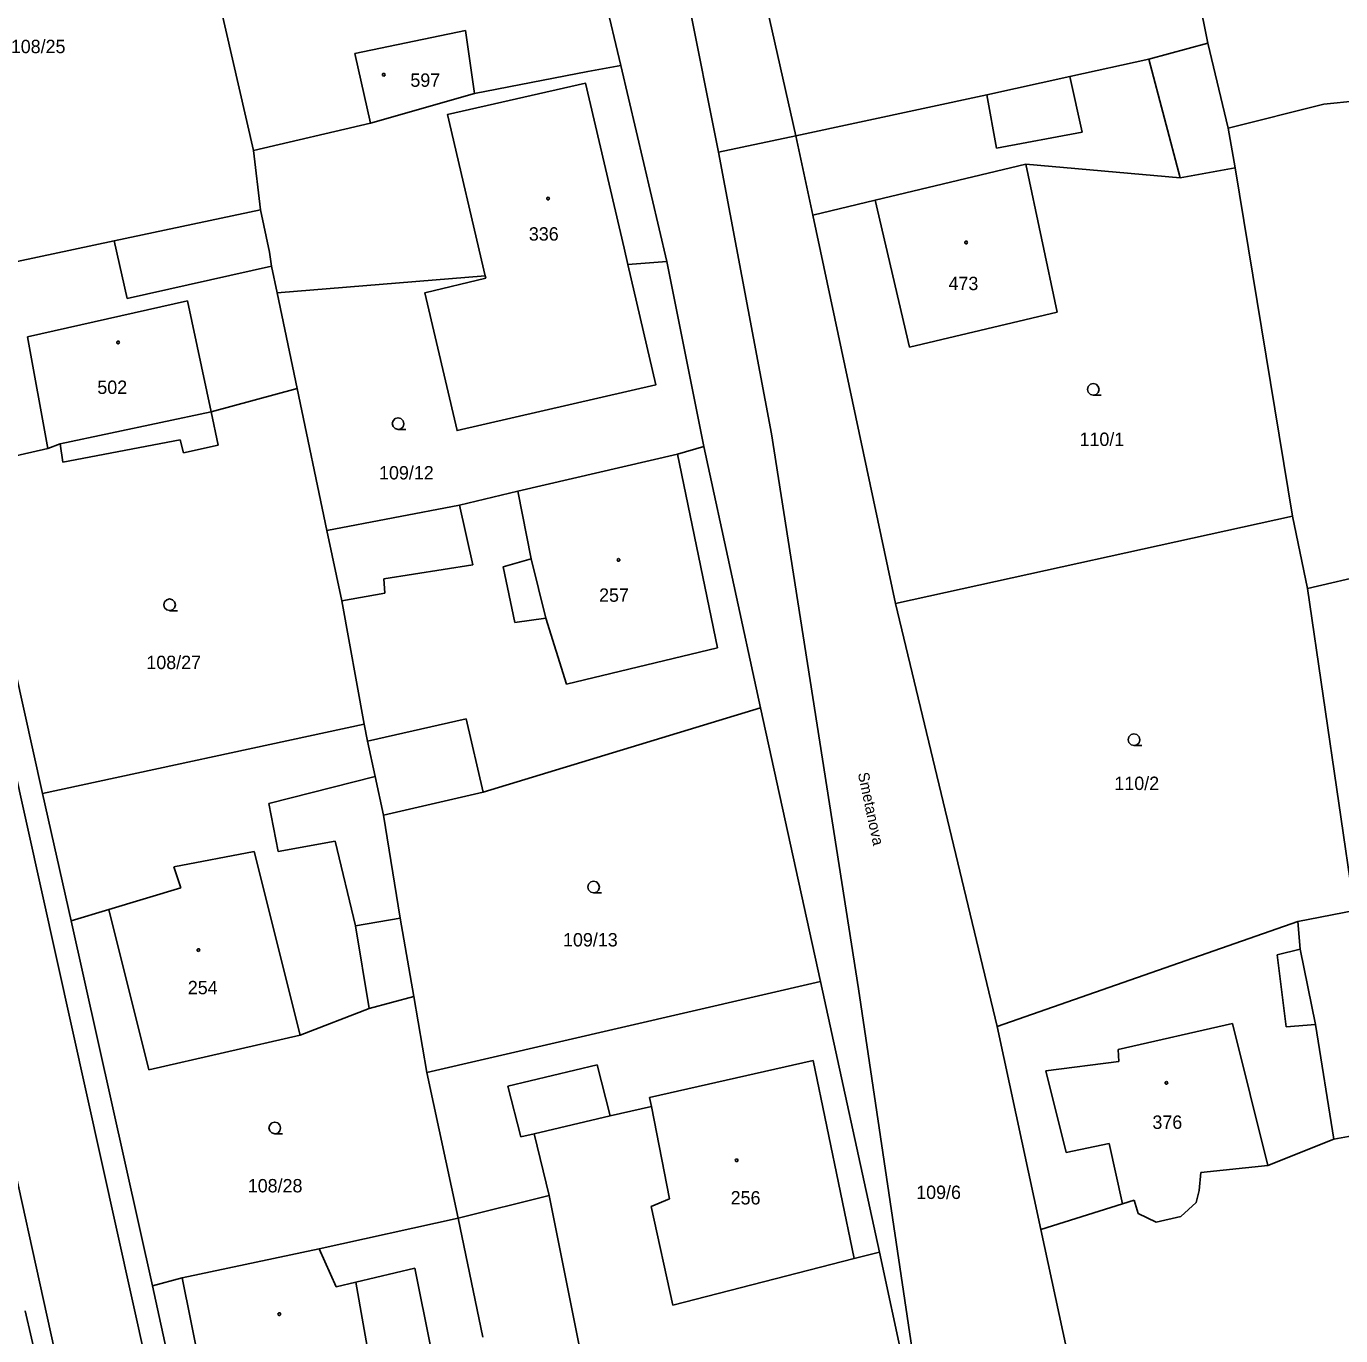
# Model space of a CAD drawing. Extents: x -757994 to -755874, y -1047691 to -1046119.
# Drawn here: x -756536.5 to -756452.9, y -1047170.3 to -1047087 of the extents above; entities that cross this region are included whole.
import ezdxf

# ---------------------------------------------------------------- set-up
doc = ezdxf.new("R2010")
doc.units = 0
doc.layers.add('katastrální mapa', color=7, linetype='Continuous')

msp = doc.modelspace()

# ---------------------------------------------------------------- linework, layer by layer
at = {"layer": 'katastrální mapa'}
for p, q in [((-756524.22, -1047193.08), (-756556.45, -1047047.79)), ((-756561.63, -1047048.85), (-756529.53, -1047194.86)), ((-756494.1, -1047065.01), (-756487.57, -1047094)), ((-756498.28, -1047065.98), (-756492.49, -1047095.05)), ((-756501.71, -1047076.73), (-756498.7, -1047089.53)), ((-756525.82, -1047078.55), (-756522.06, -1047094.93)), ((-756461.35, -1047088.11), (-756463.04, -1047079.75)), ((-756508.57, -1047087.3), (-756515.61, -1047088.78)), ((-756508, -1047091.32), (-756508.57, -1047087.3)), ((-756465.1, -1047089.13), (-756461.35, -1047088.11)), ((-756461.35, -1047088.11), (-756460.06, -1047093.51)), ((-756515.61, -1047088.78), (-756514.61, -1047093.21)), ((-756500.79, -1047089.91), (-756508, -1047091.32)), ((-756498.7, -1047089.53), (-756500.79, -1047089.91)), ((-756498.7, -1047089.53), (-756495.77, -1047101.99)), ((-756470.14, -1047090.23), (-756465.1, -1047089.13)), ((-756465.1, -1047089.13), (-756463.11, -1047096.67)), ((-756475.41, -1047091.41), (-756470.14, -1047090.23)), ((-756469.35, -1047093.78), (-756470.14, -1047090.23)), ((-756514.61, -1047093.21), (-756508, -1047091.32)), ((-756487.57, -1047094), (-756475.41, -1047091.41)), ((-756475.41, -1047091.41), (-756474.79, -1047094.79)), ((-756460.06, -1047093.51), (-756453.97, -1047092)), ((-756453.97, -1047092), (-756451.89, -1047091.78)), ((-756514.61, -1047093.21), (-756522.06, -1047094.93)), ((-756492.49, -1047095.05), (-756487.57, -1047094)), ((-756487.57, -1047094), (-756486.49, -1047099.05)), ((-756474.79, -1047094.79), (-756469.35, -1047093.78)), ((-756459.61, -1047096.05), (-756460.06, -1047093.51)), ((-756522.06, -1047094.93), (-756521.61, -1047098.71)), ((-756489.12, -1047112.96), (-756492.49, -1047095.05)), ((-756472.93, -1047095.8), (-756482.52, -1047098.1)), ((-756470.95, -1047105.22), (-756472.93, -1047095.8)), ((-756472.93, -1047095.8), (-756463.11, -1047096.67)), ((-756463.11, -1047096.67), (-756459.61, -1047096.05)), ((-756455.97, -1047118.2), (-756459.61, -1047096.05)), ((-756486.49, -1047099.05), (-756482.52, -1047098.1)), ((-756482.52, -1047098.1), (-756480.34, -1047107.45)), ((-756530.91, -1047100.69), (-756521.61, -1047098.71)), ((-756521.04, -1047101.4), (-756521.61, -1047098.71)), ((-756486.49, -1047099.05), (-756481.22, -1047123.75)), ((-756542.75, -1047103.21), (-756530.91, -1047100.69)), ((-756530.91, -1047100.69), (-756530.09, -1047104.36)), ((-756521.04, -1047101.4), (-756520.91, -1047102.29)), ((-756530.09, -1047104.36), (-756520.91, -1047102.29)), ((-756520.91, -1047102.29), (-756520.56, -1047103.99)), ((-756495.77, -1047101.99), (-756498.24, -1047102.19)), ((-756495.77, -1047101.99), (-756493.42, -1047113.76)), ((-756507.33, -1047102.92), (-756520.56, -1047103.99)), ((-756520.56, -1047103.99), (-756519.28, -1047110.08)), ((-756536.44, -1047106.78), (-756526.25, -1047104.5)), ((-756526.25, -1047104.5), (-756524.76, -1047111.55)), ((-756480.34, -1047107.45), (-756470.95, -1047105.22)), ((-756535.15, -1047113.9), (-756536.44, -1047106.78)), ((-756524.76, -1047111.55), (-756519.28, -1047110.08)), ((-756519.28, -1047110.08), (-756517.4, -1047119.11)), ((-756524.76, -1047111.55), (-756534.35, -1047113.6)), ((-756524.3, -1047113.67), (-756524.76, -1047111.55)), ((-756483.58, -1047148.25), (-756489.12, -1047112.96)), ((-756540.11, -1047115.02), (-756535.15, -1047113.9)), ((-756535.15, -1047113.9), (-756534.35, -1047113.6)), ((-756534.35, -1047113.6), (-756534.18, -1047114.76)), ((-756534.18, -1047114.76), (-756526.73, -1047113.34)), ((-756526.73, -1047113.34), (-756526.52, -1047114.17)), ((-756526.52, -1047114.17), (-756524.3, -1047113.67)), ((-756493.42, -1047113.76), (-756495.09, -1047114.25)), ((-756493.42, -1047113.76), (-756489.8, -1047130.38)), ((-756495.09, -1047114.25), (-756505.25, -1047116.6)), ((-756495.09, -1047114.25), (-756492.55, -1047126.56)), ((-756540.11, -1047115.02), (-756535.47, -1047135.84)), ((-756505.25, -1047116.6), (-756508.95, -1047117.5)), ((-756504.4, -1047120.91), (-756505.25, -1047116.6)), ((-756508.95, -1047117.5), (-756517.4, -1047119.11)), ((-756508.95, -1047117.5), (-756508.1, -1047121.28)), ((-756481.22, -1047123.75), (-756455.97, -1047118.2)), ((-756455.97, -1047118.2), (-756455.02, -1047122.79)), ((-756455.02, -1047122.79), (-756432.89, -1047117.63)), ((-756517.4, -1047119.11), (-756516.45, -1047123.58)), ((-756508.1, -1047121.28), (-756513.76, -1047122.17)), ((-756504.4, -1047120.91), (-756506.18, -1047121.42)), ((-756506.18, -1047121.42), (-756505.44, -1047124.96)), ((-756503.47, -1047124.69), (-756504.4, -1047120.91)), ((-756513.76, -1047122.17), (-756513.71, -1047123.09)), ((-756513.71, -1047123.09), (-756516.45, -1047123.58)), ((-756455.02, -1047122.79), (-756452.02, -1047143.28)), ((-756516.45, -1047123.58), (-756515.01, -1047131.42)), ((-756481.22, -1047123.75), (-756474.76, -1047150.65)), ((-756505.44, -1047124.96), (-756503.47, -1047124.69)), ((-756502.14, -1047128.89), (-756503.47, -1047124.69)), ((-756492.55, -1047126.56), (-756502.14, -1047128.89)), ((-756507.45, -1047135.75), (-756489.8, -1047130.38)), ((-756489.8, -1047130.38), (-756486, -1047147.79)), ((-756535.47, -1047135.84), (-756515.01, -1047131.42)), ((-756515.01, -1047131.42), (-756514.81, -1047132.51)), ((-756514.81, -1047132.51), (-756508.53, -1047131.08)), ((-756508.53, -1047131.08), (-756507.45, -1047135.75)), ((-756514.81, -1047132.51), (-756514.31, -1047134.76)), ((-756521.08, -1047136.46), (-756514.31, -1047134.76)), ((-756514.31, -1047134.76), (-756513.78, -1047137.22)), ((-756533.66, -1047143.94), (-756535.47, -1047135.84)), ((-756513.78, -1047137.22), (-756507.45, -1047135.75)), ((-756520.49, -1047139.52), (-756521.08, -1047136.46)), ((-756512.72, -1047143.77), (-756513.78, -1047137.22)), ((-756516.86, -1047138.86), (-756520.49, -1047139.52)), ((-756515.57, -1047144.25), (-756516.86, -1047138.86)), ((-756522.01, -1047139.52), (-756527.12, -1047140.5)), ((-756519.08, -1047151.2), (-756522.01, -1047139.52)), ((-756527.12, -1047140.5), (-756526.67, -1047141.83)), ((-756526.67, -1047141.83), (-756531.27, -1047143.22)), ((-756533.66, -1047143.94), (-756531.27, -1047143.22)), ((-756531.27, -1047143.22), (-756528.71, -1047153.41)), ((-756455.64, -1047143.98), (-756452.02, -1047143.28)), ((-756533.66, -1047143.94), (-756528.49, -1047167.15)), ((-756515.57, -1047144.25), (-756512.72, -1047143.77)), ((-756514.71, -1047149.51), (-756515.57, -1047144.25)), ((-756511.85, -1047148.75), (-756512.72, -1047143.77)), ((-756474.76, -1047150.65), (-756455.64, -1047143.98)), ((-756455.49, -1047145.74), (-756455.64, -1047143.98)), ((-756455.49, -1047145.74), (-756456.94, -1047146.1)), ((-756454.5, -1047150.53), (-756455.49, -1047145.74)), ((-756456.94, -1047146.1), (-756456.38, -1047150.68)), ((-756511.04, -1047153.57), (-756486, -1047147.79)), ((-756486, -1047147.79), (-756482.25, -1047165)), ((-756478.61, -1047181.72), (-756483.58, -1047148.25)), ((-756514.71, -1047149.51), (-756511.85, -1047148.75)), ((-756511.04, -1047153.57), (-756511.85, -1047148.75)), ((-756519.08, -1047151.2), (-756514.71, -1047149.51)), ((-756474.76, -1047150.65), (-756471.97, -1047163.57)), ((-756459.78, -1047150.47), (-756467.07, -1047152.11)), ((-756457.55, -1047159.49), (-756459.78, -1047150.47)), ((-756456.38, -1047150.68), (-756454.5, -1047150.53)), ((-756453.34, -1047157.81), (-756454.5, -1047150.53)), ((-756528.71, -1047153.41), (-756519.08, -1047151.2)), ((-756467.07, -1047152.11), (-756467.01, -1047152.87)), ((-756505.88, -1047154.44), (-756500.2, -1047153.08)), ((-756500.2, -1047153.08), (-756499.37, -1047156.34)), ((-756496.86, -1047155.17), (-756486.46, -1047152.81)), ((-756486.46, -1047152.81), (-756483.85, -1047165.41)), ((-756467.01, -1047152.87), (-756471.67, -1047153.46)), ((-756471.67, -1047153.46), (-756470.37, -1047158.66)), ((-756509.04, -1047162.84), (-756511.04, -1047153.57)), ((-756505.05, -1047157.67), (-756505.88, -1047154.44)), ((-756499.37, -1047156.34), (-756496.75, -1047155.73)), ((-756496.75, -1047155.73), (-756496.86, -1047155.17)), ((-756496.75, -1047155.73), (-756495.59, -1047161.61)), ((-756504.21, -1047157.47), (-756499.37, -1047156.34)), ((-756504.21, -1047157.47), (-756505.05, -1047157.67)), ((-756503.25, -1047161.4), (-756504.21, -1047157.47)), ((-756453.34, -1047157.81), (-756449.5, -1047157.11)), ((-756470.37, -1047158.66), (-756467.63, -1047158.09)), ((-756467.63, -1047158.09), (-756466.78, -1047161.92)), ((-756457.55, -1047159.49), (-756453.34, -1047157.81)), ((-756461.91, -1047161.09), (-756461.8, -1047159.94)), ((-756461.8, -1047159.94), (-756457.55, -1047159.49)), ((-756509.04, -1047162.84), (-756503.25, -1047161.4)), ((-756501.23, -1047171.46), (-756503.25, -1047161.4)), ((-756495.59, -1047161.61), (-756496.77, -1047162.1)), ((-756466.78, -1047161.92), (-756466.05, -1047161.7)), ((-756466.05, -1047161.7), (-756465.79, -1047162.55)), ((-756462.09, -1047161.85), (-756461.91, -1047161.09)), ((-756496.77, -1047162.1), (-756495.38, -1047168.38)), ((-756471.97, -1047163.57), (-756466.78, -1047161.92)), ((-756465.79, -1047162.55), (-756464.65, -1047163.1)), ((-756463.08, -1047162.74), (-756462.09, -1047161.85)), ((-756517.88, -1047164.8), (-756509.04, -1047162.84)), ((-756509.04, -1047162.84), (-756507.48, -1047170.41)), ((-756464.65, -1047163.1), (-756463.08, -1047162.74)), ((-756471.97, -1047163.57), (-756468.42, -1047180.02)), ((-756526.59, -1047166.64), (-756517.88, -1047164.8)), ((-756516.8, -1047167.2), (-756517.88, -1047164.8)), ((-756483.85, -1047165.41), (-756482.25, -1047165)), ((-756482.25, -1047165), (-756478.61, -1047181.72)), ((-756495.38, -1047168.38), (-756483.85, -1047165.41)), ((-756528.49, -1047167.15), (-756526.59, -1047166.64)), ((-756526.59, -1047166.64), (-756524.99, -1047174.56)), ((-756515.55, -1047166.9), (-756511.8, -1047166.01)), ((-756511.8, -1047166.01), (-756510.78, -1047171.08)), ((-756528.49, -1047167.15), (-756525.58, -1047180.35)), ((-756515.55, -1047166.9), (-756516.8, -1047167.2)), ((-756514.44, -1047173.18), (-756515.55, -1047166.9)), ((-756536.58, -1047168.73), (-756535.57, -1047173.12))]:
    msp.add_line(p, q, dxfattribs=at)
for points in [[(-756513.77, -1047090.035), (-756513.72, -1047090.045), (-756513.695, -1047090.09), (-756513.685, -1047090.12), (-756513.695, -1047090.165), (-756513.735, -1047090.2), (-756513.77, -1047090.205), (-756513.815, -1047090.19), (-756513.845, -1047090.16), (-756513.855, -1047090.12), (-756513.845, -1047090.075), (-756513.805, -1047090.04)], [(-756503.32, -1047097.915), (-756503.27, -1047097.925), (-756503.245, -1047097.97), (-756503.235, -1047098), (-756503.245, -1047098.045), (-756503.285, -1047098.08), (-756503.32, -1047098.085), (-756503.365, -1047098.07), (-756503.395, -1047098.04), (-756503.405, -1047098), (-756503.395, -1047097.955), (-756503.355, -1047097.92)], [(-756476.73, -1047100.705), (-756476.68, -1047100.715), (-756476.655, -1047100.76), (-756476.645, -1047100.79), (-756476.655, -1047100.835), (-756476.695, -1047100.87), (-756476.73, -1047100.875), (-756476.775, -1047100.86), (-756476.805, -1047100.83), (-756476.815, -1047100.79), (-756476.805, -1047100.745), (-756476.765, -1047100.71)], [(-756530.67, -1047107.065), (-756530.62, -1047107.075), (-756530.595, -1047107.12), (-756530.585, -1047107.15), (-756530.595, -1047107.195), (-756530.635, -1047107.23), (-756530.67, -1047107.235), (-756530.715, -1047107.22), (-756530.745, -1047107.19), (-756530.755, -1047107.15), (-756530.745, -1047107.105), (-756530.705, -1047107.07)], [(-756498.84, -1047120.895), (-756498.79, -1047120.905), (-756498.765, -1047120.95), (-756498.755, -1047120.98), (-756498.765, -1047121.025), (-756498.805, -1047121.06), (-756498.84, -1047121.065), (-756498.885, -1047121.05), (-756498.915, -1047121.02), (-756498.925, -1047120.98), (-756498.915, -1047120.935), (-756498.875, -1047120.9)], [(-756525.56, -1047145.705), (-756525.51, -1047145.715), (-756525.485, -1047145.76), (-756525.475, -1047145.79), (-756525.485, -1047145.835), (-756525.525, -1047145.87), (-756525.56, -1047145.875), (-756525.605, -1047145.86), (-756525.635, -1047145.83), (-756525.645, -1047145.79), (-756525.635, -1047145.745), (-756525.595, -1047145.71)], [(-756463.99, -1047154.155), (-756463.94, -1047154.165), (-756463.915, -1047154.21), (-756463.905, -1047154.24), (-756463.915, -1047154.285), (-756463.955, -1047154.32), (-756463.99, -1047154.325), (-756464.035, -1047154.31), (-756464.065, -1047154.28), (-756464.075, -1047154.24), (-756464.065, -1047154.195), (-756464.025, -1047154.16)], [(-756491.33, -1047159.075), (-756491.28, -1047159.085), (-756491.255, -1047159.13), (-756491.245, -1047159.16), (-756491.255, -1047159.205), (-756491.295, -1047159.24), (-756491.33, -1047159.245), (-756491.375, -1047159.23), (-756491.405, -1047159.2), (-756491.415, -1047159.16), (-756491.405, -1047159.115), (-756491.365, -1047159.08)], [(-756520.42, -1047168.855), (-756520.37, -1047168.865), (-756520.345, -1047168.91), (-756520.335, -1047168.94), (-756520.345, -1047168.985), (-756520.385, -1047169.02), (-756520.42, -1047169.025), (-756520.465, -1047169.01), (-756520.495, -1047168.98), (-756520.505, -1047168.94), (-756520.495, -1047168.895), (-756520.455, -1047168.86)]]:
    msp.add_lwpolyline(points, close=True, dxfattribs=at)
for points in [[(-756507.33, -1047102.92), (-756509.72, -1047092.66), (-756500.94, -1047090.66), (-756498.48, -1047101.16), (-756498.24, -1047102.19)], [(-756507.33, -1047102.92), (-756507.29, -1047103.06), (-756511.16, -1047103.99), (-756509.11, -1047112.75), (-756496.46, -1047109.84), (-756498.24, -1047102.19)], [(-756468.64, -1047110.5), (-756468.83, -1047110.45), (-756468.965, -1047110.315), (-756469.015, -1047110.13), (-756468.965, -1047109.945), (-756468.83, -1047109.81), (-756468.645, -1047109.76), (-756468.46, -1047109.81), (-756468.325, -1047109.945), (-756468.275, -1047110.135), (-756468.325, -1047110.325), (-756468.46, -1047110.46), (-756468.65, -1047110.51), (-756468.15, -1047110.51)], [(-756512.86, -1047112.68), (-756513.05, -1047112.63), (-756513.185, -1047112.495), (-756513.235, -1047112.31), (-756513.185, -1047112.125), (-756513.05, -1047111.99), (-756512.865, -1047111.94), (-756512.68, -1047111.99), (-756512.545, -1047112.125), (-756512.495, -1047112.315), (-756512.545, -1047112.505), (-756512.68, -1047112.64), (-756512.87, -1047112.69), (-756512.37, -1047112.69)], [(-756527.39, -1047124.2), (-756527.58, -1047124.15), (-756527.715, -1047124.015), (-756527.765, -1047123.83), (-756527.715, -1047123.645), (-756527.58, -1047123.51), (-756527.395, -1047123.46), (-756527.21, -1047123.51), (-756527.075, -1047123.645), (-756527.025, -1047123.835), (-756527.075, -1047124.025), (-756527.21, -1047124.16), (-756527.4, -1047124.21), (-756526.9, -1047124.21)], [(-756466.05, -1047132.78), (-756466.24, -1047132.73), (-756466.375, -1047132.595), (-756466.425, -1047132.41), (-756466.375, -1047132.225), (-756466.24, -1047132.09), (-756466.055, -1047132.04), (-756465.87, -1047132.09), (-756465.735, -1047132.225), (-756465.685, -1047132.415), (-756465.735, -1047132.605), (-756465.87, -1047132.74), (-756466.06, -1047132.79), (-756465.56, -1047132.79)], [(-756500.42, -1047142.15), (-756500.61, -1047142.1), (-756500.745, -1047141.965), (-756500.795, -1047141.78), (-756500.745, -1047141.595), (-756500.61, -1047141.46), (-756500.425, -1047141.41), (-756500.24, -1047141.46), (-756500.105, -1047141.595), (-756500.055, -1047141.785), (-756500.105, -1047141.975), (-756500.24, -1047142.11), (-756500.43, -1047142.16), (-756499.93, -1047142.16)], [(-756520.7, -1047157.47), (-756520.89, -1047157.42), (-756521.025, -1047157.285), (-756521.075, -1047157.1), (-756521.025, -1047156.915), (-756520.89, -1047156.78), (-756520.705, -1047156.73), (-756520.52, -1047156.78), (-756520.385, -1047156.915), (-756520.335, -1047157.105), (-756520.385, -1047157.295), (-756520.52, -1047157.43), (-756520.71, -1047157.48), (-756520.21, -1047157.48)]]:
    msp.add_lwpolyline(points, dxfattribs=at)

# ---------------------------------------------------------------- texts
for s, p in [('108/25', (-756537.494, -1047088.75)), ('597', (-756512.08, -1047090.89)), ('336', (-756504.544, -1047100.67)), ('473', (-756477.851, -1047103.82)), ('502', (-756531.991, -1047110.42)), ('110/1', (-756469.518, -1047113.73)), ('109/12', (-756514.073, -1047115.86)), ('257', (-756500.077, -1047123.64)), ('108/27', (-756528.871, -1047127.92)), ('110/2', (-756467.299, -1047135.61)), ('109/13', (-756502.37, -1047145.56)), ('254', (-756526.237, -1047148.6)), ('376', (-756464.881, -1047157.16)), ('108/28', (-756522.421, -1047161.2)), ('109/6', (-756479.904, -1047161.62)), ('256', (-756491.707, -1047161.97))]:
    msp.add_text(s, height=0.85, dxfattribs=at).set_placement(p)
msp.add_text('Smetanova', height=0.7, rotation=282.06712, dxfattribs=at).set_placement((-756483.623, -1047134.559))

doc.saveas('drawing.dxf')
